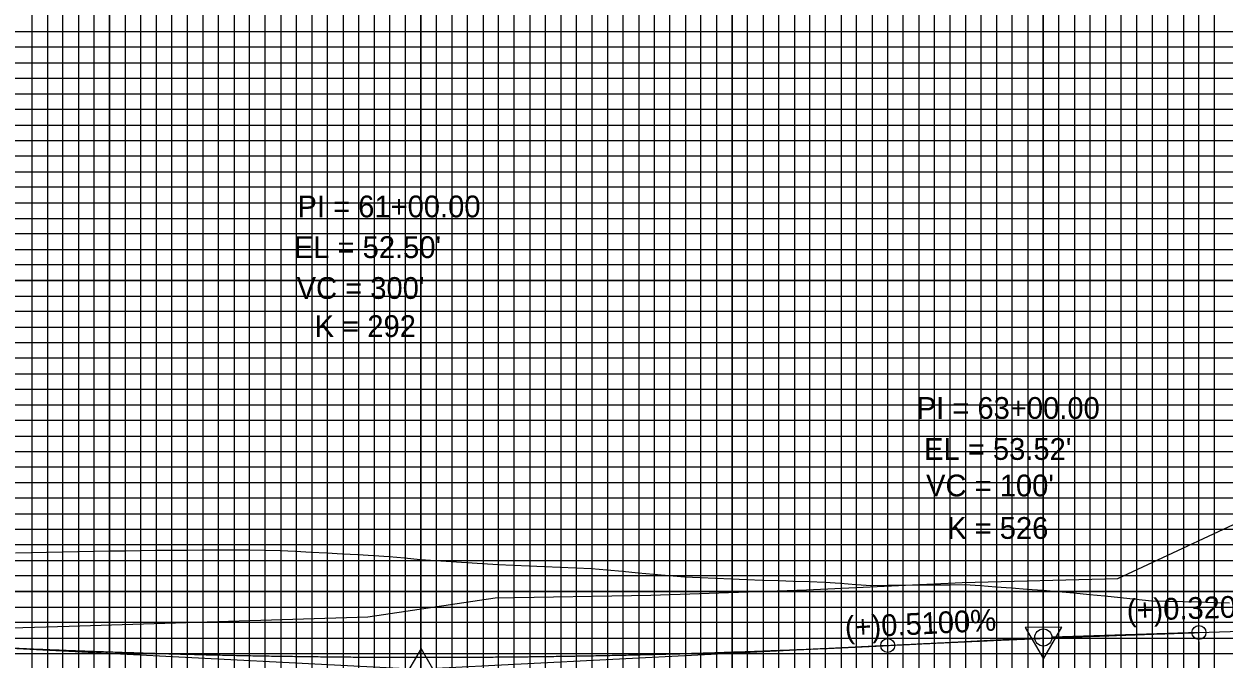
# Model space of a CAD drawing. Extents: x 2345490 to 2436403, y 465165 to 573888.
# Drawn here: x 2416867.8 to 2417253.4, y 544983.8 to 545188 of the extents above; entities that cross this region are included whole.
import ezdxf

# ---------------------------------------------------------------- set-up
doc = ezdxf.new("R2010")
doc.units = 0
for name, color, linetype in [('Old_Level_2', 7, 'Continuous'), ('Old_Level_41', 7, 'Continuous'), ('Old_Level_42', 7, 'Continuous'), ('Old_Level_43', 7, 'Continuous'), ('Old_Level_57', 7, 'Continuous'), ('Old_Level_61', 7, 'Continuous'), ('Old_Level_62', 7, 'Continuous'), ('Old_Level_63', 7, 'Continuous')]:
    doc.layers.add(name, color=color, linetype=linetype)

msp = doc.modelspace()

# ---------------------------------------------------------------- linework, layer by layer
at = {"layer": 'Old_Level_2'}
for p, q in [((2417145.325, 544988.1795), (2417192.57875, 544990.58925)), ((2417245.325, 544992.3295), (2417198.07375, 544990.81725)), ((2417245.325, 544992.3295), (2417265.325, 544992.9695)), ((2416845.325, 544988.27325), (2416992.57875, 544980.67125)), ((2417145.325, 544988.1795), (2416998.0715, 544980.6695))]:
    msp.add_line(p, q, dxfattribs=at)
for points in [[(2417201.25075, 544994.014), (2417189.50825, 544993.9995), (2417195.39175, 544983.88125)], [(2416989.51925, 544977.0785), (2417001.26175, 544977.0785), (2416995.39075, 544987.20425)]]:
    msp.add_lwpolyline(points, close=True, dxfattribs=at)
for centre, radius in [((2417195.325, 544990.7295), 2.75), ((2417195.325, 544990.7295), 2.75), ((2417245.325, 544992.3295), 2.25), ((2417145.325, 544988.1795), 2.25)]:
    msp.add_circle(centre, radius, dxfattribs=at)
for points in [[(2417145.325, 544988.1795), (2417147.325, 544988.281), (2417149.325, 544988.38175), (2417151.325, 544988.482), (2417153.325, 544988.58125), (2417155.325, 544988.68), (2417157.325, 544988.77775), (2417159.325, 544988.87475), (2417161.325, 544988.971), (2417163.325, 544989.0665), (2417165.325, 544989.1615), (2417167.325, 544989.2555), (2417169.325, 544989.34875), (2417171.325, 544989.44125), (2417173.325, 544989.533), (2417175.325, 544989.624), (2417177.325, 544989.714), (2417179.325, 544989.8035), (2417181.325, 544989.89225), (2417183.325, 544989.98025), (2417185.325, 544990.0675), (2417187.325, 544990.15375), (2417189.325, 544990.2395), (2417191.325, 544990.32425), (2417193.325, 544990.4085), (2417195.325, 544990.492), (2417197.325, 544990.5745), (2417199.325, 544990.65625), (2417201.325, 544990.7375), (2417203.325, 544990.81775), (2417205.325, 544990.8975), (2417207.325, 544990.97625), (2417209.325, 544991.05425), (2417211.325, 544991.1315), (2417213.325, 544991.208), (2417215.325, 544991.284), (2417217.325, 544991.359), (2417219.325, 544991.43325), (2417221.325, 544991.50675), (2417223.325, 544991.5795), (2417225.325, 544991.6515), (2417227.325, 544991.7225), (2417229.325, 544991.793), (2417231.325, 544991.86275), (2417233.325, 544991.93175), (2417235.325, 544992), (2417237.325, 544992.06725), (2417239.325, 544992.134), (2417241.325, 544992.19975), (2417243.325, 544992.265), (2417245.325, 544992.3295)], [(2416845.325, 544988.27325), (2416851.325, 544987.9695), (2416857.325, 544987.67825), (2416863.325, 544987.39925), (2416869.325, 544987.13275), (2416875.325, 544986.87825), (2416881.325, 544986.63625), (2416887.325, 544986.4065), (2416893.325, 544986.18925), (2416899.325, 544985.98425), (2416905.325, 544985.7915), (2416911.325, 544985.611), (2416917.325, 544985.44275), (2416923.325, 544985.287), (2416929.325, 544985.1435), (2416935.325, 544985.01225), (2416941.325, 544984.8935), (2416947.325, 544984.787), (2416953.325, 544984.69275), (2416959.325, 544984.61075), (2416965.325, 544984.54125), (2416971.325, 544984.48375), (2416977.325, 544984.43875), (2416983.325, 544984.40625), (2416989.325, 544984.38575), (2416995.325, 544984.37775), (2417001.325, 544984.382), (2417007.325, 544984.39875), (2417013.325, 544984.4275), (2417019.325, 544984.46875), (2417025.325, 544984.5225), (2417031.325, 544984.58825), (2417037.325, 544984.6665), (2417043.325, 544984.757), (2417049.325, 544984.85975), (2417055.325, 544984.97475), (2417061.325, 544985.10225), (2417067.325, 544985.242), (2417073.325, 544985.394), (2417079.325, 544985.5585), (2417085.325, 544985.73525), (2417091.325, 544985.92425), (2417097.325, 544986.1255), (2417103.325, 544986.339), (2417109.325, 544986.565), (2417115.325, 544986.80325), (2417121.325, 544987.054), (2417127.325, 544987.31675), (2417133.325, 544987.592), (2417139.325, 544987.8795), (2417145.325, 544988.1795)]]:
    msp.add_spline(points, degree=3, dxfattribs=at)
at = {"layer": 'Old_Level_41'}
for points in [[(2416870.325, 545880.52975), (2416870.325, 544855.52975), (2416920.325, 544855.52975), (2416920.325, 545880.52975)], [(2416895.325, 545880.52975), (2416895.325, 544855.52975), (2416945.325, 544855.52975), (2416945.325, 545880.52975)], [(2416970.325, 545880.52975), (2416970.325, 544855.52975), (2417020.325, 544855.52975), (2417020.325, 545880.52975)], [(2416995.325, 545880.52975), (2416995.325, 544855.52975), (2417045.325, 544855.52975), (2417045.325, 545880.52975)], [(2417070.325, 545880.52975), (2417070.325, 544855.52975), (2417120.325, 544855.52975), (2417120.325, 545880.52975)], [(2417095.325, 545880.52975), (2417095.325, 544855.52975), (2417145.325, 544855.52975), (2417145.325, 545880.52975)], [(2417170.325, 545880.52975), (2417170.325, 544855.52975), (2417220.325, 544855.52975), (2417220.325, 545880.52975)], [(2417195.325, 545880.52975), (2417195.325, 544855.52975), (2417245.325, 544855.52975), (2417245.325, 545880.52975)], [(2417945.325, 545180.52975), (2416445.325, 545180.52975), (2416445.325, 545130.52975), (2417945.325, 545130.52975)], [(2417945.325, 545105.52975), (2416445.325, 545105.52975), (2416445.325, 545155.52975), (2417945.325, 545155.52975)], [(2417945.325, 545080.52975), (2416445.325, 545080.52975), (2416445.325, 545030.52975), (2417945.325, 545030.52975)]]:
    msp.add_lwpolyline(points, dxfattribs=at)
at = {"layer": 'Old_Level_42'}
msp.add_lwpolyline([(2417945.325, 545005.52975), (2416445.325, 545005.52975), (2416445.325, 545055.52975), (2417945.325, 545055.52975)], dxfattribs=at)
at = {"layer": 'Old_Level_43'}
for points in [[(2416875.325, 545880.52975), (2416875.325, 544855.52975), (2416880.325, 544855.52975), (2416880.325, 545880.52975)], [(2416885.325, 545880.52975), (2416885.325, 544855.52975), (2416890.325, 544855.52975), (2416890.325, 545880.52975)], [(2416900.325, 545880.52975), (2416900.325, 544855.52975), (2416905.325, 544855.52975), (2416905.325, 545880.52975)], [(2416910.325, 545880.52975), (2416910.325, 544855.52975), (2416915.325, 544855.52975), (2416915.325, 545880.52975)], [(2416925.325, 545880.52975), (2416925.325, 544855.52975), (2416930.325, 544855.52975), (2416930.325, 545880.52975)], [(2416935.325, 545880.52975), (2416935.325, 544855.52975), (2416940.325, 544855.52975), (2416940.325, 545880.52975)], [(2416950.325, 545880.52975), (2416950.325, 544855.52975), (2416955.325, 544855.52975), (2416955.325, 545880.52975)], [(2416960.325, 545880.52975), (2416960.325, 544855.52975), (2416965.325, 544855.52975), (2416965.325, 545880.52975)], [(2416975.325, 545880.52975), (2416975.325, 544855.52975)], [(2416980.325, 545880.52975), (2416980.325, 544855.52975), (2416985.325, 544855.52975), (2416985.325, 545880.52975), (2416990.325, 545880.52975), (2416990.325, 544855.52975), (2417000.325, 544855.52975), (2417000.325, 545880.52975), (2417005.325, 545880.52975), (2417005.325, 544855.52975), (2417010.325, 544855.52975), (2417010.325, 545880.52975), (2417015.325, 545880.52975), (2417015.325, 544855.52975)], [(2417025.325, 544855.52975), (2417025.325, 545880.52975)], [(2417030.325, 545880.52975), (2417030.325, 544855.52975), (2417035.325, 544855.52975), (2417035.325, 545880.52975)], [(2417040.325, 545880.52975), (2417040.325, 544855.52975), (2417050.325, 544855.52975), (2417050.325, 545880.52975)], [(2417055.325, 545880.52975), (2417055.325, 544855.52975), (2417055.325, 544855.52975), (2417060.325, 544855.52975), (2417060.325, 545880.52975)], [(2417065.325, 545880.52975), (2417065.325, 544855.52975), (2417075.325, 544855.52975), (2417075.325, 545880.52975)], [(2417080.325, 545880.52975), (2417080.325, 544855.52975), (2417085.325, 544855.52975), (2417085.325, 545880.52975)], [(2417090.325, 545880.52975), (2417090.325, 544855.52975), (2417100.325, 544855.52975), (2417100.325, 545880.52975)], [(2417105.325, 545880.52975), (2417105.325, 544855.52975), (2417110.325, 544855.52975), (2417110.325, 545880.52975)], [(2417115.325, 545880.52975), (2417115.325, 544855.52975), (2417125.325, 544855.52975), (2417125.325, 545880.52975)], [(2417130.325, 545880.52975), (2417130.325, 544855.52975), (2417135.325, 544855.52975), (2417135.325, 545880.52975)], [(2417140.325, 545880.52975), (2417140.325, 544855.52975), (2417150.325, 544855.52975), (2417150.325, 545880.52975)], [(2417155.325, 545880.52975), (2417155.325, 544855.52975), (2417160.325, 544855.52975), (2417160.325, 545880.52975)], [(2417165.325, 545880.52975), (2417165.325, 544855.52975), (2417175.325, 544855.52975), (2417175.325, 545880.52975)], [(2417180.325, 545880.52975), (2417180.325, 544855.52975), (2417185.325, 544855.52975), (2417185.325, 545880.52975)], [(2417190.325, 545880.52975), (2417190.325, 544855.52975), (2417200.325, 544855.52975), (2417200.325, 545880.52975)], [(2417205.325, 545880.52975), (2417205.325, 544855.52975)], [(2417215.325, 545879.92975), (2417215.325, 544855.52975), (2417225.325, 544855.52975), (2417225.325, 545880.52975)], [(2417230.325, 545880.52975), (2417230.325, 544855.52975), (2417235.325, 544855.52975), (2417235.325, 545880.52975)], [(2417240.325, 545880.52975), (2417240.325, 544855.52975), (2417250.325, 544855.52975), (2417250.325, 545880.52975)], [(2417205.325, 544855.52975), (2417210.325, 544855.52975), (2417210.325, 545879.92975)], [(2417895.325, 545185.52975), (2416495.325, 545185.52975), (2416495.325, 545175.52975), (2417895.325, 545175.52975)], [(2417895.325, 545170.52975), (2416495.325, 545170.52975), (2416495.325, 545165.52975), (2417895.325, 545165.52975)], [(2417895.325, 545160.52975), (2416495.325, 545160.52975), (2416495.325, 545150.52975), (2417895.325, 545150.52975)], [(2417895.325, 545145.52975), (2416495.325, 545145.52975), (2416495.325, 545140.52975), (2417895.325, 545140.52975)], [(2417895.325, 545135.52975), (2416495.325, 545135.52975), (2416495.325, 545125.52975), (2417895.325, 545125.52975)], [(2417895.325, 545120.52975), (2416495.325, 545120.52975), (2416495.325, 545115.52975), (2417895.325, 545115.52975)], [(2417895.325, 545110.52975), (2416495.325, 545110.52975), (2416495.325, 545100.52975), (2417895.325, 545100.52975)], [(2417895.325, 545095.52975), (2416495.325, 545095.52975), (2416495.325, 545090.52975), (2417895.325, 545090.52975)], [(2417895.325, 545085.52975), (2416495.325, 545085.52975), (2416495.325, 545075.52975), (2417895.325, 545075.52975)], [(2417895.325, 545070.52975), (2416495.325, 545070.52975), (2416495.325, 545065.52975), (2417895.325, 545065.52975)], [(2417895.325, 545060.52975), (2416495.325, 545060.52975)], [(2416495.325, 545050.52975), (2417895.325, 545050.52975)], [(2417895.325, 545045.52975), (2416495.325, 545045.52975), (2416495.325, 545040.52975), (2417895.325, 545040.52975)], [(2417895.325, 545035.52975), (2416495.325, 545035.52975)], [(2416495.325, 545025.52975), (2417895.325, 545025.52975)], [(2417895.325, 545020.52975), (2416495.325, 545020.52975), (2416495.325, 545015.52975), (2417895.325, 545015.52975)], [(2417895.325, 545010.52975), (2416495.325, 545010.52975), (2416495.325, 545000.52975), (2417895.325, 545000.52975)], [(2417895.325, 544995.52975), (2416495.325, 544995.52975), (2416495.325, 544990.52975), (2417895.325, 544990.52975)], [(2417895.325, 544985.52975), (2416495.325, 544985.52975), (2416495.325, 544975.52975), (2417895.325, 544975.52975)]]:
    msp.add_lwpolyline(points, dxfattribs=at)
at = {"layer": 'Old_Level_57'}
for p, q in [((2416895.32475, 544855.62975), (2416895.32475, 545405.62975)), ((2416895.32475, 544855.62975), (2416895.32475, 545405.62975)), ((2416895.32475, 544855.52975), (2416895.32475, 545405.52975)), ((2416995.32475, 544855.62975), (2416995.32475, 545405.62975)), ((2416995.32475, 544855.52975), (2416995.32475, 545405.52975)), ((2417095.32475, 544855.62975), (2417095.32475, 545405.62975)), ((2417095.32475, 544855.52975), (2417095.32475, 545405.52975)), ((2417195.32475, 544855.62975), (2417195.32475, 545405.62975)), ((2417195.32475, 544855.52975), (2417195.32475, 545405.52975)), ((2410845.32525, 545155.52975), (2417795.32475, 545155.52975)), ((2410845.32525, 545105.52975), (2417795.32475, 545105.52975)), ((2410845.32525, 545055.52975), (2417795.32475, 545055.52975)), ((2410845.32525, 545005.52975), (2417795.32475, 545005.52975))]:
    msp.add_line(p, q, dxfattribs=at)
at = {"layer": 'Old_Level_61'}
for points in [[(2416865.105, 545017.93675), (2416870.105, 545018.0315), (2416875.105, 545018.13725), (2416880.105, 545018.243), (2416885.105, 545018.34875), (2416890.105, 545018.4545), (2416895.105, 545018.55975)], [(2416895.105, 545018.55975), (2416900.105, 545018.63475), (2416905.105, 545018.71), (2416910.105, 545018.77), (2416915.105, 545018.81425), (2416920.105, 545018.8585), (2416925.105, 545018.903), (2416930.105, 545018.9475), (2416935.105, 545018.9725), (2416940.105, 545018.89625), (2416945.105, 545018.8205), (2416950.105, 545018.74575), (2416955.105, 545018.47725), (2416960.105, 545018.20525), (2416965.105, 545017.934), (2416970.105, 545017.66375), (2416975.105, 545017.3945), (2416980.105, 545017.08), (2416985.105, 545016.74725), (2416990.105, 545016.3365), (2416995.105, 545015.86275), (2417000.105, 545015.525), (2417005.105, 545015.1875), (2417010.105, 545014.85), (2417015.105, 545014.5125), (2417020.105, 545014.19825), (2417025.105, 545013.97825), (2417030.105, 545013.7585), (2417035.105, 545013.53875), (2417040.105, 545013.33025), (2417045.105, 545013.126), (2417050.105, 545012.8985), (2417055.105, 545012.45825), (2417060.105, 545012.01775), (2417065.105, 545011.5775), (2417070.105, 545011.137), (2417075.105, 545010.6965), (2417080.105, 545010.254), (2417085.105, 545010.04925), (2417090.105, 545009.844), (2417095.105, 545009.63825), (2417100.105, 545009.432), (2417105.105, 545009.22525), (2417110.105, 545009.019), (2417115.105, 545008.876), (2417120.105, 545008.733), (2417125.105, 545008.55175), (2417130.105, 545008.1875), (2417135.105, 545007.823), (2417140.105, 545007.46675), (2417145.105, 545007.51725), (2417150.105, 545007.568), (2417155.105, 545007.619), (2417160.105, 545007.67), (2417165.105, 545007.7215), (2417170.105, 545007.74225), (2417175.105, 545007.43325), (2417180.105, 545007.0645), (2417185.105, 545006.69475), (2417190.105, 545006.3245), (2417195.105, 545005.95325), (2417200.105, 545005.56675), (2417205.105, 545005.08375), (2417210.105, 545004.59975), (2417215.105, 545004.1035), (2417220.105, 545003.5605), (2417225.105, 545003.01675), (2417230.105, 545002.56625), (2417235.105, 545002.431), (2417240.105, 545002.2955), (2417245.105, 545002.1595), (2417250.105, 545002.02325), (2417255.105, 545001.88625)]]:
    msp.add_lwpolyline(points, dxfattribs=at)
at = {"layer": 'Old_Level_62'}
msp.add_circle((2417125.67262, 545015.45712), 701.56794, dxfattribs=at)
at = {"layer": 'Old_Level_63'}
for p, q in [((2417045.325, 544995.68975), (2417045.325, 545177.6055)), ((2417095.325, 544994.77975), (2417095.325, 545177.6055)), ((2417145.325, 544993.89975), (2417145.325, 545177.6055)), ((2417195.325, 544992.95975), (2417195.325, 545177.6055)), ((2417245.325, 544993.52975), (2417245.325, 545177.6055)), ((2417245.325, 544989.32975), (2417245.325, 544837.666))]:
    msp.add_line(p, q, dxfattribs=at)
msp.add_lwpolyline([(2416495.325, 545036.3297), (2416545.325, 545027.4297), (2416595.325, 545024.9297), (2416645.325, 545022.3297), (2416695.325, 545019.7297), (2416738.025, 545004.5297), (2416785.785, 544991.8297), (2416833.895, 544993.0297), (2416882.325, 544994.4297), (2416930.155, 544995.8297), (2416978.325, 544997.3297), (2417019.235, 545003.5297), (2417069.235, 545004.3297), (2417119.235, 545006.0297), (2417169.235, 545008.4297), (2417219.235, 545009.7297), (2417269.235, 545033.1297), (2417319.235, 545001.2297), (2417369.235, 545008.3297), (2417419.235, 545008.3297), (2417469.235, 545018.5297), (2417519.235, 545018.3297), (2417569.235, 545013.5297), (2417619.235, 545010.6297)], dxfattribs=at)

# ---------------------------------------------------------------- texts
at = {"layer": 'Old_Level_2'}
for s, height, p in [('PI = 61+00.00', 7.0000005, (2416955.68475, 545125.85)), ("EL = 52.50'", 7.0000005, (2416954.50425, 545112.75675)), ("VC = 300'", 7.000001, (2416955.40125, 545099.626)), ('K = 292', 7.000001, (2416961.2255, 545087.37025)), ('PI = 63+00.00', 7.0000005, (2417154.64175, 545061.04525)), ("EL = 53.52'", 7.0000005, (2417157.0105, 545047.85525)), ("VC = 100'", 7.000001, (2417157.644, 545036.12225)), ('K = 526', 7.000001, (2417164.40475, 545022.45375))]:
    msp.add_text(s, height=height, dxfattribs=at).set_placement(p)
for s, rotation, p in [('(+)0.3200%', 1.8328389, (2417222.2435, 544996.01975)), ('(+)0.5100%', 2.9195556, (2417131.72275, 544990.4895))]:
    msp.add_text(s, height=7.000001, rotation=rotation, dxfattribs=at).set_placement(p)

doc.saveas('drawing.dxf')
